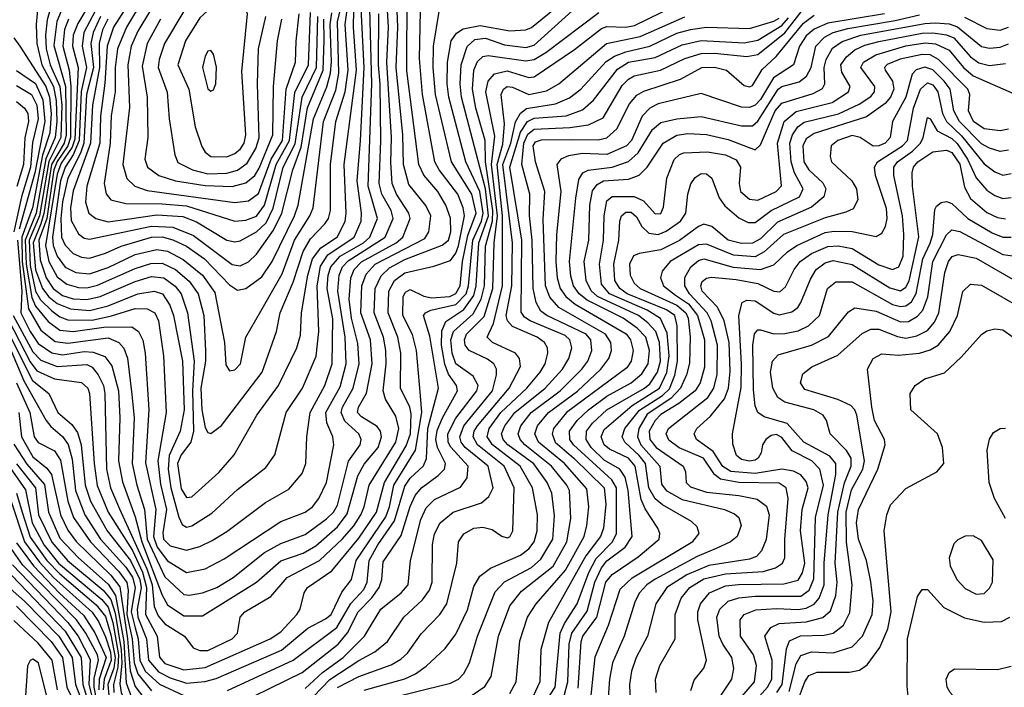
# Model space of a CAD drawing. Extents: x 997028 to 1115134, y 536408 to 618974.
# Tile 305 of 473: x 1024706 to 1028360, y 598695 to 601173. Entities that reach past the tile are written whole.
import ezdxf

# ---------------------------------------------------------------- set-up
doc = ezdxf.new("R2010")
doc.units = 0

msp = doc.modelspace()

# ---------------------------------------------------------------- linework, layer by layer
at = {"layer": '0CON10XD'}
for points in [[(1026747.7, 600772.3), (1026817, 600783), (1026871.8, 600808.2), (1026941.9, 600928.1), (1026965, 600952.5), (1026985.9, 600964.1), (1027084.5, 600985.5), (1027175, 601028.5), (1027235, 601047.1), (1027285, 601048.4), (1027405, 601036.1), (1027445, 601043.5), (1027545.4, 601124.6), (1027615, 601213.5), (1027645, 601234.4), (1027696.9, 601243.1), (1027805, 601241.8), (1027885, 601253), (1028085, 601324.7), (1028190.9, 601319.1), (1028255, 601307.2), (1028305, 601311.8), (1028355, 601336.2), (1028379.1, 601375)], [(1025926.4, 599533.6), (1025969.2, 599595), (1025973.5, 599615), (1025964.8, 599635), (1025912.3, 599682.3), (1025898.8, 599715), (1025904.3, 599735), (1025944.3, 599805), (1025965.6, 599895), (1025961, 599971), (1025937.7, 600065), (1025929.3, 600135), (1025934.7, 600215), (1025946.9, 600245), (1025975, 600274), (1026102.7, 600345), (1026128, 600365), (1026155.6, 600435), (1026150.9, 600455), (1026104.3, 600525), (1026088.6, 600565), (1026082.9, 600642.9), (1026086.5, 600735), (1026068.6, 601015), (1026074.7, 601145), (1026063, 601355)], [(1024698.1, 600355), (1024714.3, 600165), (1024710.2, 600085), (1024745, 600015.5), (1024775, 599970.7), (1024825, 599936.7), (1024865, 599928.8), (1024945, 599940.9), (1024978.9, 599938.9), (1025022.1, 599922.1), (1025048.3, 599888.3), (1025072.7, 599795), (1025077.3, 599695), (1025072.9, 599535), (1025087.4, 599457.4), (1025135, 599327.2), (1025159.9, 599235), (1025235, 599036.5), (1025255, 599000.2), (1025315, 598959.8), (1025385, 598959.6), (1025585, 599084.8), (1025675, 599164.5), (1025757.9, 599192.1), (1025805, 599220.2), (1025885, 599289.8), (1025921.6, 599338.4), (1025960.6, 599479.4), (1025985, 599523.2), (1026036.1, 599585), (1026049, 599625), (1026044.8, 599645), (1026032.8, 599662.8), (1025975, 599698.4), (1025960.4, 599715), (1025963.6, 599735), (1025993.5, 599786.5), (1026014.1, 599895), (1026007.6, 599985), (1025972.2, 600085), (1025975.9, 600185), (1025992.2, 600227.8), (1026025, 600265.1), (1026209.2, 600360.8), (1026224.2, 600385.8), (1026231.5, 600445), (1026212.8, 600482.8), (1026150.6, 600560.6), (1026130.3, 600635), (1026127.8, 600745), (1026103.3, 600995), (1026109.7, 601145), (1026102.5, 601327.5)], [(1025155.6, 601305), (1025054.9, 601145), (1025030.5, 601075), (1025022.8, 600937.2), (1025006.6, 600815), (1025003.2, 600715), (1024954.8, 600554.8), (1024950.6, 600495), (1024962.7, 600455), (1024988.9, 600435), (1025035, 600422.7), (1025105, 600432.7), (1025215, 600449), (1025311.9, 600441.9), (1025362.8, 600422.8), (1025475, 600354), (1025505, 600347.7), (1025525, 600352.3), (1025585, 600385.1), (1025621.1, 600418.9), (1025646.4, 600473.6), (1025684.3, 600625), (1025728, 600712), (1025754.2, 600885.8), (1025807.4, 600995), (1025812, 601185)], [(1024681.7, 600075), (1024755, 599940.4), (1024785, 599909.2), (1024845.3, 599885.3), (1024955, 599893), (1024975, 599883.3), (1024997.8, 599855), (1025016.9, 599815), (1025022.6, 599785), (1025028.3, 599505), (1025043.2, 599435), (1025076.8, 599356.8), (1025178.3, 599135), (1025197.4, 599075), (1025205.7, 598995), (1025219.5, 598959.5), (1025245, 598930.5), (1025317.5, 598885), (1025350.6, 598840.6), (1025375, 598830.7), (1025405, 598830.8), (1025495.3, 598875), (1025514, 598895), (1025524.7, 598955), (1025541.3, 598975), (1025638, 599032), (1025698.3, 599101.7), (1025819.3, 599165), (1025904.1, 599245.9), (1025946.2, 599293.8), (1025971.8, 599335), (1025984.9, 599365), (1026003.3, 599445), (1026057.6, 599532.4), (1026102.1, 599605), (1026113, 599655), (1026101.7, 599701.7), (1026064.3, 599764.3), (1026054.9, 599794.9), (1026066, 599895), (1026064.9, 599945), (1026056.2, 599995), (1026021.4, 600085), (1026025.4, 600175), (1026048.2, 600221.8), (1026078.3, 600251.7), (1026135, 600282.8), (1026273.8, 600336.2), (1026298.1, 600355), (1026306.3, 600385), (1026305, 600435.8), (1026287.7, 600485), (1026257.8, 600535), (1026206.2, 600596.2), (1026187.7, 600635), (1026143.4, 600983.4), (1026144.4, 601285)], [(1024778.2, 601278.2), (1024767.3, 601155), (1024769.6, 601085), (1024788.3, 601005), (1024831.1, 600925), (1024841.9, 600871.9), (1024844.1, 600795), (1024838.4, 600735), (1024803, 600657), (1024767, 600455), (1024726.8, 600355), (1024730.2, 600265), (1024751.1, 600141.1), (1024765, 600109.6), (1024812, 600052), (1024855, 600020.1), (1024905, 600015.9), (1025019, 600031), (1025122.3, 600032.3), (1025147.3, 600015), (1025163.7, 599983.7), (1025172.2, 599935), (1025185.1, 599725), (1025172.6, 599527.4), (1025210.9, 599355), (1025202.4, 599255), (1025215.9, 599215), (1025255, 599164.5), (1025325, 599120.4), (1025395, 599134.8), (1025465, 599171), (1025675, 599310.7), (1025765.4, 599345), (1025793.3, 599365), (1025816.8, 599395)], [(1024859.8, 601205), (1024843.5, 601166.5), (1024833.4, 601076.6), (1024876.7, 600925), (1024878.8, 600745), (1024871.8, 600715), (1024824.7, 600635), (1024796.1, 600453.9), (1024784.8, 600414.8), (1024755.9, 600345), (1024765, 600244.3), (1024790.3, 600175), (1024814.3, 600144.3), (1024845, 600119.2), (1024895, 600099.3), (1024965, 600093.5), (1025035, 600111), (1025144.8, 600154.8), (1025205, 600165.2), (1025235.7, 600155), (1025263.5, 600113.5), (1025277.5, 600075), (1025310.6, 599905), (1025316.5, 599725), (1025301.9, 599645), (1025261.5, 599555), (1025256.8, 599505), (1025266.8, 599435), (1025296.6, 599326.6), (1025309.3, 599299.3), (1025325, 599288.9), (1025345, 599294.2), (1025418.8, 599341.2), (1025515, 599428.4), (1025619.7, 599510.3), (1025653, 599557), (1025695.2, 599715), (1025756.1, 599805), (1025806, 599924), (1025816.9, 600015), (1025810.2, 600185), (1025822.2, 600257.8), (1025850.2, 600299.8), (1025947.6, 600365), (1025973, 600425), (1025974.9, 600455), (1025958.4, 600575), (1025970.8, 600725), (1025984.5, 600995), (1025971.2, 601265)], [(1024887.7, 601175), (1024873, 601137), (1024866.3, 601075), (1024890.2, 600985), (1024896.4, 600926.4), (1024894.5, 600735), (1024885.2, 600705), (1024845, 600646.6), (1024833.4, 600615), (1024806.6, 600435), (1024777.1, 600355), (1024781.7, 600281.7), (1024805, 600215.2), (1024830.6, 600175), (1024865, 600149.5), (1024905, 600137.3), (1024955, 600133.9), (1025005.1, 600144.9), (1025135, 600200.6), (1025195, 600219.6), (1025240.7, 600215), (1025283.3, 600183.3), (1025304.9, 600154.9), (1025329.4, 600085), (1025354.3, 599905), (1025347.5, 599795), (1025350.8, 599645), (1025341.3, 599605), (1025305, 599557.9), (1025291.7, 599525), (1025305, 599432), (1025325, 599399.7), (1025345, 599401.9), (1025445, 599492), (1025502, 599558), (1025586.8, 599705), (1025666.1, 599815), (1025735.2, 599955), (1025748.7, 600001.3), (1025752.1, 600085), (1025775.7, 600225), (1025792.7, 600285), (1025824.3, 600325.7), (1025885, 600366.9), (1025913.6, 600425), (1025918.3, 600455), (1025909.9, 600635), (1025956.7, 600985), (1025944.8, 601145), (1025947.6, 601272.4)], [(1024951.8, 601208.2), (1024921.4, 601158.6), (1024904.9, 601115.1), (1024902.3, 601075), (1024923.1, 600995), (1024910.3, 600729.7), (1024900.7, 600699.3), (1024860.2, 600639.8), (1024845, 600599), (1024801.8, 600335), (1024815, 600274.8), (1024845, 600218.5), (1024881.1, 600191.1), (1024925, 600178.4), (1024955, 600177.7), (1024995, 600187.1), (1025135, 600249.4), (1025192.4, 600267.6), (1025235, 600268.6), (1025283.9, 600245), (1025335, 600202.5), (1025368.9, 600155), (1025390.1, 600075), (1025396, 599944), (1025395.4, 599905), (1025378, 599805), (1025382.2, 599725), (1025395, 599659.1), (1025405, 599640.9), (1025415, 599636.2), (1025455, 599666.8), (1025606.5, 599865), (1025659.7, 600015), (1025673.3, 600085), (1025721.5, 600198.5), (1025757.8, 600312.2), (1025785, 600359.1), (1025839, 600415), (1025851.9, 600435), (1025859.4, 600465), (1025859, 600635), (1025878.9, 600795), (1025914.4, 600905), (1025924.6, 600985), (1025914.5, 601155), (1025928.3, 601265)], [(1024986, 601204), (1024944.7, 601125), (1024938.1, 601075), (1024954.1, 600995), (1024934, 600906), (1024927.2, 600725), (1024905, 600671.2), (1024874.4, 600625), (1024857.6, 600575), (1024827.9, 600365), (1024831, 600335), (1024845, 600295.3), (1024875, 600254.2), (1024915, 600234.3), (1024965, 600230.1), (1025035, 600252.5), (1025135, 600300.9), (1025215, 600319.9), (1025255, 600313.1), (1025313.3, 600283.3), (1025385.2, 600225), (1025430.4, 600160.4), (1025465.8, 599975), (1025471.1, 599891.1), (1025485, 599869.4), (1025505, 599872.7), (1025525.9, 599895), (1025545.2, 599995), (1025601.5, 600091.5), (1025680.5, 600229.5), (1025726.3, 600355), (1025783.5, 600445), (1025795.2, 600475), (1025834, 600795), (1025879.3, 600910.7), (1025890.4, 600975), (1025885.5, 601165), (1025909.5, 601265)], [(1026140.4, 599590.4), (1026156.1, 599636.1), (1026159.5, 599709.5), (1026153.6, 599735), (1026119.2, 599805), (1026120.7, 599935), (1026109.5, 599995), (1026073.3, 600085), (1026075.7, 600165), (1026097.7, 600205), (1026135, 600233.7), (1026242.6, 600257.4), (1026305, 600278.9), (1026325, 600306.5), (1026335, 600333.8), (1026356.8, 600445), (1026352.5, 600475), (1026331.8, 600525), (1026262.6, 600615), (1026247.3, 600645), (1026200.7, 600895), (1026189.3, 601029.3), (1026194.3, 601265)], [(1025165, 601249.2), (1025103, 601145), (1025068.9, 601065), (1025060, 600995), (1025060.8, 600905), (1025045.8, 600815.8), (1025041.9, 600715), (1025020.2, 600565), (1025026.9, 600526.9), (1025045, 600504.2), (1025100.2, 600490.2), (1025235, 600489.3), (1025325, 600481.8), (1025505, 600424.4), (1025545, 600428.2), (1025585, 600443.2), (1025615, 600484.8), (1025658.4, 600635), (1025707.4, 600725), (1025727.5, 600902.5), (1025778.5, 601005), (1025785, 601200)], [(1025475, 600663.7), (1025505, 600675.9), (1025526.2, 600693.8), (1025539.6, 600715), (1025544.9, 600745), (1025530.8, 600980.8), (1025551, 601195), (1025535, 601236.2), (1025515, 601250.7), (1025495, 601253.6), (1025465, 601245.3), (1025415, 601216.6), (1025375, 601180), (1025321.2, 601095), (1025293.3, 601005), (1025334.2, 600915), (1025357, 600775), (1025382, 600702), (1025395, 600681.2), (1025415, 600665.4), (1025475, 600663.7)], [(1026275.6, 599694.4), (1026331.5, 599795), (1026326.7, 599815), (1026297.2, 599857.2), (1026283.8, 599893.8), (1026271.5, 599965), (1026272.5, 600017.5), (1026287.9, 600052.1), (1026355, 600097.4), (1026391.5, 600148.5), (1026400.4, 600185), (1026409.7, 600345), (1026445.6, 600445), (1026434.6, 600545), (1026346, 600885), (1026340.6, 600935), (1026344.3, 601005), (1026366.5, 601073.5), (1026395, 601098.9), (1026435, 601104.1), (1026505, 601079.6), (1026585, 601069.9), (1026615, 601078.8), (1026795, 601240.2)], [(1026293.6, 601015), (1026307.9, 601095), (1026326.7, 601123.3), (1026351.4, 601138.6), (1026415, 601151.2), (1026525, 601131.9), (1026585, 601135.2), (1026605, 601144), (1026710.8, 601229.2)], [(1026315, 599345.2), (1026420.4, 599379.6), (1026447.1, 599402.9), (1026463.1, 599435), (1026444.8, 599515), (1026359.3, 599585), (1026344.4, 599605), (1026339.3, 599625), (1026354.9, 599665), (1026460.8, 599795), (1026475.5, 599855), (1026475.7, 599875), (1026465.7, 599895), (1026442.4, 599912.4), (1026374.7, 599944.7), (1026359.6, 599965), (1026356.8, 599985), (1026364.8, 600005), (1026429.3, 600070.7), (1026462.2, 600175), (1026467, 600345), (1026479.9, 600445), (1026457.4, 600635), (1026469.6, 600740.4), (1026436.4, 600905), (1026445, 600944.6), (1026468.5, 600971.5), (1026515, 600983), (1026595, 600958.6), (1026615, 600960.4), (1026765, 601062.3), (1026865, 601140.6), (1026885, 601147.9), (1026955, 601145.1), (1026988.2, 601151.8), (1027185, 601249.5)], [(1024819, 601211), (1024807.7, 601172.3), (1024801.7, 601115), (1024804.8, 601065), (1024818.9, 601005), (1024855.2, 600925.2), (1024862.3, 600855), (1024859.3, 600735), (1024814.1, 600645.9), (1024779.9, 600445), (1024741.3, 600355), (1024745, 600260), (1024764.9, 600164.9), (1024783.5, 600133.5), (1024825, 600091.6), (1024855, 600070), (1024885, 600059.3), (1024975, 600058.1), (1025046.8, 600073.2), (1025135, 600101.4), (1025179.1, 600099.1), (1025207.5, 600085), (1025221.9, 600055), (1025239.7, 599925), (1025250.4, 599715), (1025218.3, 599535), (1025228.7, 599448.7), (1025250.6, 599355), (1025237.8, 599267.8), (1025240.3, 599245), (1025265, 599220.2), (1025325, 599203.7), (1025375, 599217.3), (1025421, 599239), (1025475, 599272.6), (1025618.8, 599381.2), (1025705, 599430), (1025755, 599488.1), (1025767.9, 599525), (1025771.9, 599625), (1025783.8, 599715), (1025838.2, 599815), (1025866.3, 599895), (1025867.9, 600062.1)], [(1025006.6, 601185), (1024978.6, 601125), (1024970.1, 601085), (1024979.6, 600995), (1024954.3, 600895.7), (1024944.8, 600715), (1024932.5, 600677.5), (1024885, 600584.8), (1024865, 600496.4), (1024859.1, 600435), (1024861.8, 600365), (1024875, 600336.1), (1024904.7, 600305), (1024935, 600290.8), (1024965, 600287.7), (1025025, 600306.1), (1025082.7, 600332.7), (1025195, 600365.7), (1025235, 600366.6), (1025275, 600356.1), (1025325, 600332.2), (1025392.5, 600285), (1025485, 600188.2), (1025515, 600169.3), (1025545, 600175.3), (1025605, 600218), (1025642.6, 600275), (1025725.9, 600445), (1025739.2, 600485), (1025796.4, 600805), (1025846.3, 600923.7), (1025859.2, 600975), (1025863.1, 601016.9), (1025858.7, 601155), (1025865, 601198.1)], [(1025187.8, 601202.2), (1025145, 601130), (1025120.5, 601075), (1025108, 601005), (1025113.6, 600846.4), (1025089.3, 600635), (1025104, 600584), (1025133.1, 600555), (1025179.2, 600539.2), (1025505, 600494.5), (1025555, 600500.7), (1025591.9, 600528.1), (1025639, 600655), (1025680.9, 600725), (1025695.6, 600914.4), (1025730.2, 601015), (1025732.8, 601092.8), (1025743.7, 601195)], [(1025314.8, 601205), (1025243.8, 601085), (1025223.9, 601025), (1025220.6, 600995), (1025253.7, 600903.7), (1025260.5, 600805), (1025281.7, 600671.7), (1025293.3, 600643.3), (1025346.9, 600615), (1025405, 600600.3)], [(1025816.8, 599395), (1025845, 599454.3), (1025872.3, 599595), (1025868.2, 599625), (1025845.9, 599675.9), (1025842.6, 599715), (1025895, 599810.3), (1025918, 599895), (1025914.3, 599995), (1025887.1, 600165), (1025891.8, 600225), (1025904.7, 600255), (1025925, 600277.9), (1026062.4, 600365), (1026092, 600435), (1026084.6, 600465), (1026050.1, 600525), (1026039.9, 600565), (1026047, 600723), (1026043.5, 600933.5), (1026037.5, 601005), (1026038.9, 601195)], [(1025867.9, 600062.1), (1025847.8, 600175), (1025851.5, 600225), (1025860.4, 600255), (1025895.2, 600294.8), (1025981.7, 600345), (1026005.4, 600365), (1026034.3, 600435), (1025999.5, 600555), (1026013.1, 600935), (1026005.2, 601215)], [(1026193.1, 599776.9), (1026179, 599945), (1026163.8, 600003.8), (1026128.4, 600075), (1026129.1, 600145), (1026138, 600162), (1026155, 600171.2), (1026206.3, 600146.3), (1026235, 600140.1), (1026302.2, 600145), (1026325, 600156), (1026340.5, 600185), (1026348.9, 600275), (1026368.8, 600371.2), (1026400.2, 600455), (1026383.5, 600525), (1026308.1, 600645), (1026248.9, 600895), (1026240.4, 600995), (1026241.4, 601075), (1026263, 601203)], [(1026435, 600332), (1026460.6, 600425), (1026462.6, 600465), (1026434.3, 600645), (1026433.3, 600725), (1026399.2, 600845), (1026386.3, 600915), (1026391.9, 600985), (1026405, 601018.1), (1026425, 601036.1), (1026445, 601040.5), (1026585, 601019.7), (1026615, 601024.6), (1026658.8, 601051.2), (1026855, 601199.2)], [(1026525, 598671.2), (1026548, 598715), (1026562.7, 598867.3), (1026590.4, 598955), (1026622.5, 599005), (1026731.1, 599128.9), (1026801, 599255), (1026811.2, 599295), (1026817.7, 599365), (1026811.4, 599431.4), (1026727.4, 599525), (1026631.8, 599605), (1026618.3, 599635), (1026628, 599665), (1026668.2, 599715), (1026775.9, 599794.1), (1026863, 599875), (1026892.6, 599915), (1026902.7, 599945), (1026900.2, 599975), (1026879.6, 600005), (1026707.2, 600105), (1026672.9, 600142.9), (1026657.3, 600185), (1026648.6, 600431.4), (1026655.1, 600535), (1026620.5, 600645), (1026612.2, 600705), (1026620.8, 600719.2), (1026643.1, 600726.9), (1026755, 600728.2), (1026852.7, 600727.3), (1026885.6, 600734.4), (1026921.7, 600768.3), (1026969.6, 600860.4), (1026996.7, 600893.3), (1027022.3, 600907.7), (1027157.9, 600952.1), (1027238.1, 600995), (1027285, 600996.6), (1027329.2, 600985), (1027395, 600929.1), (1027415, 600924.1), (1027425, 600928.2), (1027461.7, 600988.3), (1027513.3, 601036.7), (1027615, 601160), (1027655, 601189.1)], [(1027915, 601194.3), (1027705, 601160.5), (1027655, 601137.6), (1027625, 601112.4), (1027599.6, 601075), (1027577.5, 601005), (1027503, 600957), (1027455, 600876.8), (1027435, 600855.2), (1027415, 600847), (1027385, 600847.9), (1027235, 600898.4), (1027075, 600860), (1027045, 600844.8), (1027016.3, 600815), (1026976.4, 600725), (1026958.1, 600705), (1026885, 600672.6), (1026795, 600675.9), (1026742.6, 600667.4), (1026714.7, 600655), (1026700, 600635), (1026713.9, 600535), (1026698.3, 600375), (1026695.6, 600275), (1026700.9, 600215), (1026711.5, 600175), (1026732.3, 600145), (1026767.1, 600117.1), (1026956.6, 600006.6), (1026973.1, 599985), (1026982.8, 599945), (1026975.9, 599905), (1026959.3, 599880.7), (1026735.5, 599715), (1026686.8, 599655), (1026681.7, 599635), (1026693.6, 599605), (1026762.2, 599545), (1026874.6, 599435), (1026881.9, 599375), (1026872.8, 599285), (1026861.5, 599255), (1026807.6, 599182.4), (1026668, 598935), (1026639.6, 598835), (1026635.9, 598715), (1026595, 598627.2)], [(1026605, 598559.7), (1026693.1, 598695), (1026711.9, 598895), (1026728.2, 598931.8), (1026775.1, 599005), (1026818.6, 599121.4), (1026845, 599173), (1026906.3, 599235), (1026920.9, 599265), (1026920.6, 599435), (1026903.8, 599465), (1026761.3, 599595), (1026748.2, 599615), (1026747.1, 599645), (1026775.2, 599685), (1026817.5, 599725), (1026885, 599775.4), (1026975, 599824.9), (1027015, 599858), (1027038.8, 599895), (1027043.6, 599945), (1027029.3, 599995), (1026997.9, 600027.9), (1026945.2, 600065), (1026811.5, 600131.5), (1026782.5, 600155), (1026761.8, 600185), (1026750.9, 600220.9), (1026746.2, 600275), (1026769.8, 600509.8), (1026780.7, 600579.3), (1026795.5, 600604.5), (1026815.5, 600614.5), (1026904.9, 600625.1), (1026965, 600647.1), (1027001.5, 600678.5), (1027055, 600765.3), (1027085, 600791), (1027145, 600804.8), (1027235, 600813.4), (1027385, 600778.4), (1027425, 600779.1), (1027445, 600796), (1027520.8, 600915), (1027535, 600924.3), (1027598.3, 600941.7), (1027626.4, 600963.6), (1027642.8, 600995), (1027661.1, 601075), (1027692.4, 601107.6), (1027725.2, 601124.8), (1027779.7, 601140.3), (1027955, 601169.4), (1028045, 601191.1)], [(1025033.9, 601175), (1025014, 601135), (1025000.8, 601085), (1025003, 600995), (1024976.6, 600855), (1024969.6, 600715), (1024905, 600537.9), (1024894.7, 600474.7), (1024896.9, 600426.9), (1024925, 600377.6), (1024945, 600362.5), (1024965, 600358), (1025195, 600406.5), (1025275, 600403), (1025351.3, 600371.3), (1025495, 600264), (1025525, 600259.6), (1025555.4, 600274.6), (1025585, 600302.2), (1025648.4, 600391.6), (1025679.3, 600455), (1025720.1, 600615), (1025750.3, 600699.7), (1025774, 600846), (1025832.3, 600985), (1025835.8, 601095.8), (1025835.4, 601175)], [(1025228.3, 601175), (1025179.1, 601085), (1025160.2, 600999.8), (1025179.5, 600885), (1025182.3, 600735), (1025171.2, 600655), (1025180.6, 600625), (1025222.1, 600595), (1025284.4, 600575), (1025395, 600558), (1025495, 600553.8)], [(1025405, 600600.3), (1025475, 600603.4), (1025515, 600614.8), (1025549.8, 600640.2), (1025583.1, 600695), (1025594.3, 600734.3), (1025588.7, 600935), (1025592.1, 601065), (1025619.7, 601185)], [(1025495, 600553.8), (1025545, 600567.4), (1025578.7, 600595), (1025595, 600621.3), (1025645.1, 600745), (1025648.7, 600925), (1025662.5, 601095), (1025678.6, 601175)], [(1025885, 598694), (1025965, 598734.9), (1026085, 598777.8), (1026121, 598799), (1026145, 598821.3), (1026196.6, 598893.4), (1026265.9, 598965), (1026291.4, 599005), (1026328.9, 599155), (1026334.2, 599235), (1026355, 599264), (1026391.9, 599285), (1026425, 599289.1), (1026459.9, 599279.9), (1026495.3, 599255.3), (1026515, 599250), (1026525, 599253.8), (1026535.9, 599275), (1026541.4, 599435), (1026504.3, 599515), (1026404.9, 599595), (1026389.2, 599625), (1026392.4, 599645), (1026405.4, 599665), (1026523, 599805), (1026564.8, 599885), (1026560.6, 599915), (1026545.5, 599935.5), (1026460.9, 599975), (1026440.6, 599995), (1026464.3, 600045.7), (1026497.5, 600185), (1026497.8, 600445), (1026478, 600635), (1026499.5, 600710.5), (1026505.9, 600785.9), (1026493.2, 600895), (1026501, 600915), (1026515, 600924.8), (1026535, 600922.1), (1026595, 600895.7), (1026660.7, 600909.3), (1026706.5, 600935), (1026883.4, 601085), (1027009.3, 601110.7), (1027175, 601183.8)], [(1026035, 598643.2), (1026305, 598710.4), (1026335, 598725.3), (1026354.1, 598745.9), (1026375.7, 598785), (1026405.6, 598885), (1026470.5, 599049.5), (1026505, 599086.3), (1026605, 599139), (1026640.3, 599169.7), (1026684.2, 599245), (1026691, 599331), (1026681, 599415), (1026664.2, 599455), (1026614.3, 599524.3), (1026517.9, 599595), (1026500.1, 599615), (1026494.6, 599635), (1026506, 599665), (1026543.4, 599715), (1026655.8, 599805), (1026720.4, 599875), (1026744, 599915), (1026755.6, 599955), (1026747.3, 599985), (1026730.6, 600000.6), (1026600, 600055), (1026579.1, 600069.1), (1026567.4, 600087.4), (1026570.2, 600355), (1026525.6, 600625), (1026565, 600755), (1026590.5, 600795), (1026615, 600806.8), (1026733.8, 600816.2), (1026795, 600838.9), (1026836.1, 600873.9), (1026925, 600989), (1026964.9, 601015.1), (1027065, 601032.9), (1027165, 601079.3), (1027235, 601095.4), (1027395, 601086.7), (1027445, 601096.6), (1027535, 601151.1), (1027559.6, 601180.4)], [(1026491.4, 599715), (1026588.7, 599805), (1026637.9, 599865), (1026656.4, 599895), (1026666.6, 599935), (1026664.7, 599955), (1026653.4, 599975), (1026626, 599995), (1026535, 600033.6), (1026516.8, 600055), (1026511, 600075), (1026532.9, 600185), (1026534.4, 600345), (1026499.7, 600635), (1026529, 600715), (1026546.7, 600793.3), (1026564.3, 600825.7), (1026587.3, 600842.7), (1026695, 600860.4), (1026746.7, 600883.3), (1026788, 600915), (1026882.8, 601017.2), (1026912.9, 601037.1), (1026955.8, 601054.2), (1027045, 601075.1), (1027145, 601122.4), (1027195, 601136.6), (1027255, 601145.6), (1027415, 601139.9), (1027505, 601167), (1027525, 601179.1)], [(1026726.4, 598663.6), (1026740.5, 598715), (1026745.5, 598855), (1026754.9, 598895), (1026812.2, 598977.8), (1026841, 599085), (1026865, 599138.4), (1026885, 599163.9), (1026952.7, 599215), (1026978.8, 599255), (1026964.3, 599425), (1026953.5, 599475), (1026933.8, 599503.8), (1026875, 599538), (1026826.7, 599585), (1026808.3, 599615), (1026809.6, 599645), (1026831.6, 599675), (1026885, 599724.9), (1027025, 599804.9), (1027045, 599821.7), (1027073.6, 599865), (1027084.2, 599905), (1027080.7, 599975), (1027066.7, 600015), (1027037.7, 600047.7), (1027002.1, 600075), (1026849.9, 600145), (1026826.8, 600166.8), (1026808.1, 600205), (1026800.9, 600275), (1026818, 600355), (1026822, 600485), (1026832.3, 600537.7), (1026848.7, 600561.3), (1026873.2, 600575), (1026965, 600580.6), (1027005, 600595.2), (1027034.6, 600625.4), (1027094.3, 600715), (1027145, 600744.8), (1027185, 600751), (1027255, 600746.5), (1027335, 600727.9), (1027435, 600690), (1027455, 600708), (1027485, 600778.2), (1027510.1, 600835), (1027535, 600863.6), (1027651.2, 600898.8), (1027685, 600917.3), (1027693.9, 600935), (1027691.4, 600995), (1027698.9, 601025), (1027722.5, 601067.5), (1027758.1, 601091.9), (1027828.2, 601115), (1028065, 601159.3), (1028105, 601161.2), (1028155, 601157.2), (1028186.2, 601146.2), (1028275, 601073.2), (1028305, 601067.5), (1028345, 601071.2), (1028376.1, 601083.9)], [(1028212.7, 601182.7), (1028295, 601140), (1028345, 601134.5), (1028375, 601144.6)], [(1026778.6, 598691.4), (1026789.5, 598865), (1026796.4, 598885), (1026847.7, 598955), (1026881, 599085), (1026905, 599113), (1027001.4, 599178.6), (1027079.7, 599245), (1027082.2, 599265), (1027074.7, 599285), (1027027.5, 599357.5), (1027012.2, 599392.2), (1026990.1, 599515), (1026965, 599545.1), (1026895, 599578.9), (1026875.2, 599595), (1026864.2, 599625), (1026875, 599652), (1026979.1, 599740.9), (1027079.9, 599805), (1027107.3, 599862.7), (1027116.4, 599925), (1027109.2, 600009.2), (1027083.6, 600063.6), (1027035, 600094.1), (1026894.9, 600154.9), (1026865, 600191.3), (1026858.1, 600265), (1026873.2, 600355), (1026875.4, 600445), (1026885, 600500.6), (1026905, 600516.6), (1026986.4, 600516.4), (1027021, 600501), (1027065, 600451.8), (1027085, 600452.9), (1027095, 600476.7), (1027108.3, 600585), (1027135, 600653.5), (1027155, 600672.5), (1027171.1, 600678.9), (1027258.1, 600681.9), (1027325, 600671.7), (1027365, 600652.2), (1027381.5, 600625), (1027375.8, 600565), (1027381.6, 600535), (1027415, 600506.2), (1027445, 600502.8), (1027513.8, 600535), (1027533.3, 600556.7), (1027517.9, 600715), (1027543.5, 600795), (1027587.3, 600832.7), (1027721.8, 600865), (1027782.1, 600905), (1027788.6, 600925), (1027757.7, 600977.7), (1027753.4, 601005), (1027774.9, 601035.1), (1027805, 601060.5), (1027842.1, 601077.9), (1027895, 601092), (1028055, 601122.4), (1028095, 601124.7), (1028145, 601117.2), (1028172.9, 601105), (1028235, 601034.5), (1028265, 601012.3), (1028305, 601003.3), (1028365, 601010.4)], [(1024685, 601105.6), (1024706.6, 601075), (1024803.3, 600925), (1024816.5, 600885), (1024823, 600825), (1024817.5, 600752.5), (1024790.4, 600669.6), (1024753.4, 600475), (1024713.7, 600365), (1024715.4, 600275), (1024739.1, 600099.1), (1024785, 600020.2), (1024838.1, 599978.1), (1024885, 599972.6), (1025035, 599991.6), (1025074.7, 599975), (1025093, 599953), (1025106.3, 599916.3), (1025122, 599782), (1025130.7, 599695), (1025123.4, 599525), (1025140.6, 599445), (1025169.1, 599355), (1025179.5, 599245), (1025245, 599105.2), (1025315, 599039.6), (1025335, 599036.4), (1025385, 599045.2), (1025437.5, 599065), (1025497.9, 599102.1), (1025614.7, 599195.3), (1025675, 599228.2), (1025765, 599261.3), (1025845, 599319.5), (1025870.7, 599345), (1025885, 599370.8), (1025926.4, 599533.6)], [(1026820.2, 598605), (1026842.2, 598807.8), (1026891.5, 598925), (1026935, 599059.4), (1026978.6, 599101.4), (1027204.2, 599235.8), (1027227.7, 599265), (1027220.4, 599290.4), (1027199.7, 599309.7), (1027092.1, 599372.1), (1027064.7, 599394.7), (1027041.1, 599435), (1027028, 599525), (1027005.1, 599555), (1026952.1, 599605), (1026942, 599625), (1026952.2, 599655), (1027006.2, 599723.8), (1027091.7, 599778.3), (1027117, 599803), (1027137.2, 599852.8), (1027146.7, 599905), (1027146, 600036), (1027137.6, 600075), (1027106.4, 600096.4), (1026960.7, 600155), (1026933.6, 600175), (1026915.3, 600205.3), (1026911.6, 600265), (1026930.1, 600355), (1026933, 600425), (1026939, 600445), (1026955, 600458.9), (1026975, 600458), (1026995, 600441.4), (1027015.2, 600405), (1027041, 600381), (1027075, 600375.5), (1027105, 600387.4), (1027157.8, 600425), (1027178.1, 600455), (1027185.7, 600525), (1027196.7, 600563.3), (1027212.3, 600587.7), (1027235, 600602.4), (1027255, 600600.9), (1027274.8, 600584.8), (1027301.4, 600511.4), (1027322.4, 600482.4), (1027375, 600437.4), (1027410, 600420), (1027435, 600420.6), (1027495.1, 600464.9), (1027599.5, 600515), (1027613.5, 600545), (1027581.8, 600605), (1027569.5, 600645), (1027564.2, 600715), (1027573.9, 600746.1), (1027594.4, 600775.6), (1027617.9, 600792.1), (1027745, 600823.9), (1027821.1, 600858.9), (1027865, 600888.4), (1027878, 600905), (1027879.4, 600925), (1027827.3, 600995), (1027837, 601015), (1027882.9, 601042.9), (1027995, 601075.5), (1028066.8, 601086.8), (1028105, 601082.8), (1028155, 601059.6), (1028208.4, 600995), (1028245, 600964.3), (1028405, 600893.8)], [(1025415, 600908), (1025425, 600912), (1025434.4, 600935), (1025436.2, 600996.2), (1025425.5, 601045.5), (1025415, 601058.8), (1025405, 601056), (1025395, 601038), (1025384.7, 600995), (1025405, 600916), (1025415, 600908)], [(1028375, 600767), (1028345, 600760.4), (1028285, 600768), (1028245.9, 600795), (1028227, 600835), (1028232.1, 600895), (1028225.2, 600915), (1028115.6, 601025), (1028085, 601042), (1028055, 601043.6), (1027973.9, 601026.1), (1027925, 601006.7), (1027915.8, 600995), (1027918.2, 600985), (1027944.6, 600944.6), (1027950.3, 600915), (1027937.5, 600885), (1027917.8, 600862.2), (1027848, 600812), (1027655, 600749.9), (1027625, 600731.1), (1027612.7, 600705), (1027615.8, 600645), (1027634.8, 600615), (1027687, 600567), (1027697.5, 600545), (1027690.2, 600515), (1027645, 600476.9), (1027518.1, 600421.9), (1027455, 600360), (1027425, 600343.5), (1027385, 600342.5), (1027335.4, 600355), (1027275, 600405.7), (1027245, 600414.4), (1027225, 600405.6), (1027155, 600352.7), (1027085, 600318.1), (1027005, 600305.2), (1026983.9, 600296.1), (1026968.7, 600265), (1026971.6, 600225), (1026986.6, 600195), (1027008.8, 600175), (1027145, 600112.9), (1027178.8, 600085), (1027187, 600065), (1027194, 599996), (1027192.2, 599897.8), (1027181.1, 599855), (1027158.5, 599805), (1027122.7, 599767.3), (1027035, 599709), (1027003.2, 599655), (1026998.3, 599625), (1027011.4, 599595), (1027082, 599515), (1027088.5, 599448.5), (1027104.9, 599424.9), (1027165, 599391.6), (1027321.9, 599355), (1027358.8, 599338.8), (1027374.5, 599325), (1027383.8, 599295), (1027369.1, 599255), (1027343.8, 599235), (1027290.4, 599210.4), (1027220.3, 599179.7), (1027063.9, 599096.1), (1027033.4, 599075), (1027006.1, 599045), (1026990.6, 599015), (1026949.2, 598885), (1026906, 598785), (1026895.2, 598724.8), (1026886, 598605)], [(1025477, 598683), (1025721.2, 598795), (1025882.8, 598917.2), (1025934.8, 599005.2), (1025982.7, 599057.3), (1025995.6, 599085), (1026002.8, 599165), (1026035, 599223.7), (1026097.3, 599312.7), (1026135, 599441), (1026155, 599470.5), (1026205, 599516.5), (1026216, 599544), (1026221.1, 599655), (1026260.3, 599805), (1026227.8, 599997.8), (1026205.2, 600075), (1026211.8, 600085), (1026231.8, 600095), (1026325, 600115.6), (1026363.1, 600155), (1026371.9, 600185), (1026387.9, 600355), (1026419.7, 600425), (1026426.3, 600455), (1026413.5, 600535), (1026362.3, 600645), (1026299.3, 600885), (1026292.6, 600935), (1026293.6, 601015)], [(1024695, 600983.7), (1024765, 600936.6), (1024792.4, 600875), (1024799.3, 600795), (1024762.2, 600605), (1024704.4, 600395.6)], [(1028375, 600688.5), (1028345, 600683.6), (1028305, 600695.5), (1028275, 600712.1), (1028194.2, 600795), (1028172.7, 600835), (1028158.5, 600915), (1028137.1, 600945), (1028095, 600986.2), (1028065, 600996.4), (1028033, 600987), (1028018.6, 600971.3), (1028009.8, 600940.2), (1027994.6, 600885), (1027944.8, 600795), (1027936, 600735), (1027918.4, 600715), (1027895, 600704.3), (1027872.9, 600702.9), (1027825, 600735.2), (1027795, 600742.5), (1027742.7, 600725), (1027716.9, 600705), (1027713.9, 600665), (1027718.8, 600645), (1027794.1, 600575), (1027811.6, 600545), (1027816.4, 600503.6), (1027798.6, 600471.4), (1027771.8, 600458.2), (1027695, 600437.3), (1027540.9, 600375), (1027469.2, 600310.8), (1027435, 600293.1), (1027355, 600298.6), (1027255, 600339.4), (1027225, 600336.6), (1027120.3, 600275), (1027090.1, 600239.9), (1027084.8, 600215), (1027095.7, 600185), (1027140, 600150), (1027187.6, 600117.6), (1027221.4, 600075), (1027247.4, 599985), (1027246.9, 599883.1), (1027231.3, 599825), (1027213.3, 599795), (1027152.1, 599747.9), (1027085, 599706.9), (1027063.8, 599685), (1027042.6, 599645), (1027044.9, 599615), (1027068.4, 599585), (1027168.7, 599515), (1027176.8, 599495), (1027178.9, 599455), (1027195, 599438.9), (1027255, 599418.4), (1027375, 599406.6), (1027443.3, 599393.3), (1027477.5, 599367.5), (1027486.9, 599335), (1027476.3, 599243.7), (1027458.4, 599201.6), (1027440.3, 599179.7), (1027415, 599170.2), (1027263.8, 599146.2), (1027181.7, 599111.7), (1027108.1, 599065), (1027067.3, 599005), (1027035.7, 598885), (1026994.3, 598805), (1026977, 598755), (1026969.6, 598705), (1026972.7, 598605)], [(1027068.6, 598675), (1027065.3, 598725), (1027081.6, 598775), (1027138.1, 598875), (1027138.5, 598965), (1027160.8, 599025), (1027193, 599065), (1027245, 599097.1), (1027325, 599115.9), (1027465.3, 599124.7), (1027511.5, 599138.5), (1027536.5, 599155), (1027545.7, 599175), (1027545.5, 599245), (1027558.5, 599395), (1027551, 599435), (1027525, 599452.9), (1027375, 599454.5), (1027306.7, 599466.7), (1027284.1, 599484.1), (1027244, 599545), (1027153.3, 599583.3), (1027115, 599611.8), (1027105.2, 599635), (1027113.8, 599655), (1027259.4, 599770.6), (1027282.6, 599805), (1027294.2, 599855.8), (1027295.6, 599965), (1027272.3, 600055), (1027257.6, 600085), (1027191.9, 600155), (1027174.2, 600185), (1027174.3, 600215.7), (1027197, 600255), (1027225, 600279), (1027245, 600285.1), (1027354, 600254), (1027455, 600245.1), (1027505, 600263.3), (1027555, 600311.6), (1027590.6, 600335), (1027695, 600382.5), (1027728.2, 600388.2), (1027795, 600386.5), (1027885, 600367.6), (1027905, 600380.8), (1027919, 600405), (1027925.5, 600435), (1027922.3, 600472.3), (1027881.9, 600595), (1027878.1, 600625), (1027890, 600645), (1027982.8, 600705), (1028000.9, 600725), (1028022.7, 600845), (1028049.5, 600915), (1028075, 600939.1), (1028095, 600931.1), (1028113.2, 600905), (1028130.5, 600825), (1028145.4, 600795), (1028201.6, 600741.6), (1028285, 600637.5), (1028325, 600607.8), (1028355, 600595.7), (1028385, 600602.4)], [(1024695, 600928.2), (1024749.7, 600895), (1024769.6, 600855), (1024775.3, 600804.7), (1024753.3, 600716.7), (1024746.3, 600625), (1024712.4, 600515), (1024684.3, 600385.7)], [(1024695, 600869.8), (1024724.4, 600845), (1024736.5, 600825), (1024739.1, 600795), (1024725.1, 600734.9), (1024720.3, 600635), (1024696.1, 600553.9)], [(1027196.8, 598683.2), (1027209.2, 598720.8), (1027244.8, 598765.2), (1027255.3, 598795), (1027222.3, 598945), (1027223.2, 598975), (1027232.3, 599005), (1027265.9, 599045), (1027325, 599071), (1027373.2, 599076.8), (1027541.4, 599078.6), (1027595, 599092.9), (1027610.8, 599119.2), (1027620, 599155), (1027603.2, 599275), (1027610.5, 599355), (1027631.6, 599435), (1027625, 599458), (1027605, 599482.9), (1027577.4, 599497.4), (1027535, 599504.6), (1027435, 599487.8), (1027345, 599495.9), (1027315, 599514.9), (1027279.5, 599569.5), (1027217.2, 599615), (1027208.8, 599635), (1027219.2, 599655), (1027269.2, 599700.8), (1027321.1, 599765), (1027336.8, 599805), (1027343.2, 599866.8), (1027338.9, 599975), (1027320.8, 600055), (1027296.2, 600106.2), (1027238.3, 600165), (1027233.8, 600185), (1027239, 600201), (1027255, 600213.8), (1027273.2, 600216.8), (1027365, 600208.8), (1027445, 600193.2), (1027505, 600165.2), (1027526.9, 600163.1), (1027548.2, 600181.8), (1027580.4, 600245), (1027603, 600275), (1027645, 600305.4), (1027705, 600331.1), (1027742.9, 600332.9), (1027795, 600323.6), (1027895, 600262.6), (1027945, 600245.7), (1027969.2, 600255), (1027984.8, 600295), (1027987, 600375), (1027982.2, 600445), (1027950, 600595), (1027950.2, 600625), (1027963.1, 600645), (1028018.8, 600685), (1028049.3, 600715), (1028058.9, 600735), (1028075, 600810), (1028085, 600804.4), (1028110.6, 600760.6), (1028165, 600731.8), (1028185, 600713), (1028223.3, 600655), (1028255.3, 600585.3), (1028295, 600540), (1028325, 600519.8), (1028355, 600508.8), (1028385, 600512.5)], [(1026385, 598665.9), (1026432, 598698), (1026455.7, 598735), (1026482.8, 598885), (1026525, 598996.9), (1026568.6, 599051.4), (1026685.7, 599144.3), (1026737, 599235), (1026751.4, 599321.4), (1026746.2, 599425), (1026736.9, 599445), (1026679.4, 599515), (1026580.5, 599595), (1026562.9, 599615), (1026556.1, 599635), (1026566.1, 599665), (1026604.2, 599715), (1026711.5, 599795), (1026792.7, 599875), (1026814.5, 599905), (1026829.2, 599945), (1026825.2, 599985), (1026808.1, 600005), (1026661.8, 600075), (1026640.4, 600090.4), (1026622.5, 600122.5), (1026611.5, 600175), (1026608.4, 600355), (1026597.5, 600445), (1026598.9, 600525), (1026569.5, 600635), (1026577.6, 600715), (1026591.5, 600748.5), (1026615, 600766.1), (1026747.7, 600772.3)], [(1027299.6, 598650.4), (1027348.4, 598725), (1027356.8, 598765), (1027348.4, 598805), (1027314.9, 598854.9), (1027302.2, 598885), (1027293.8, 598955), (1027304, 598985), (1027335, 599014), (1027375, 599026.8), (1027435, 599032.6), (1027605, 599033), (1027636.3, 599055), (1027652.9, 599097.1), (1027659.6, 599325), (1027688.5, 599445), (1027675.9, 599505), (1027646.2, 599535), (1027572.7, 599572.7), (1027535, 599622.2), (1027515, 599633.3), (1027495, 599629.3), (1027475.4, 599615), (1027462.5, 599595), (1027457.3, 599565), (1027446.2, 599545), (1027435, 599537.7), (1027415, 599534.3), (1027385, 599540), (1027365.6, 599555), (1027352.4, 599597.6), (1027350.9, 599635), (1027383, 599807), (1027385.3, 599894.7), (1027375.2, 600074.8), (1027387.1, 600122.9), (1027405, 600131.6), (1027435, 600129.3), (1027505, 600083.7), (1027525, 600077.5), (1027571.7, 600088.3), (1027593.9, 600105), (1027605, 600122.7), (1027640.6, 600209.4), (1027661.7, 600245), (1027695, 600270.7), (1027725, 600278.5), (1027795, 600263.6), (1027935, 600177.7), (1027975, 600167), (1027995, 600179.5), (1028007, 600203), (1028042.8, 600367.2), (1028019.2, 600555), (1028018.3, 600605), (1028023.5, 600625), (1028038.5, 600645), (1028095, 600681.9), (1028145, 600688), (1028165, 600679.4), (1028195, 600637.1), (1028211.7, 600551.7), (1028235, 600509.5), (1028295, 600457.4), (1028335, 600439), (1028365, 600433.4)], [(1027363.3, 598635), (1027432.7, 598715), (1027440.2, 598775), (1027429.3, 598815), (1027380.5, 598885), (1027380, 598945), (1027394.9, 598965.1), (1027437.4, 598982.6), (1027515, 598987.6), (1027595, 598983), (1027625, 598987.9), (1027655, 599003.8), (1027673.3, 599025), (1027691.3, 599075), (1027691.7, 599155), (1027706.4, 599335), (1027735.1, 599484.9), (1027734.8, 599525), (1027712.7, 599552.7), (1027615.7, 599605), (1027553.7, 599673.7), (1027468.6, 599698.7), (1027444.8, 599715), (1027435, 599740), (1027429.4, 599799.4), (1027426.4, 599965), (1027432.8, 600007.2), (1027445, 600021.3), (1027455, 600022.2), (1027505, 600006.9), (1027545, 600007.9), (1027595, 600018), (1027633.9, 600036.1), (1027674, 600075), (1027703.3, 600175), (1027735, 600199.7), (1027795, 600200), (1027945, 600116.2), (1027975, 600107.7), (1027995, 600110.8), (1028015, 600125.9), (1028033.3, 600156.7), (1028058.2, 600285), (1028085, 600343.9), (1028094.4, 600375), (1028102.2, 600467.8), (1028108.8, 600481.2), (1028126, 600494), (1028145, 600498.5), (1028165, 600490.8), (1028225, 600434.5), (1028315, 600382.1), (1028355, 600365.5), (1028385, 600366.2)], [(1027403.3, 598606.7), (1027481.2, 598695), (1027497.3, 598725), (1027498.6, 598795), (1027486.1, 598835), (1027471.6, 598885), (1027493.3, 598916.7), (1027525, 598932.1), (1027625, 598937.8), (1027686.1, 598953.9), (1027715, 598978.7), (1027735.4, 599035), (1027739.9, 599085), (1027732.8, 599155), (1027742, 599345), (1027766.5, 599453.5), (1027792.1, 599515), (1027791.7, 599545), (1027775, 599573.3), (1027713.2, 599635), (1027699.6, 599685), (1027688.2, 599705), (1027653.3, 599725), (1027545, 599752.9), (1027519.9, 599769.9), (1027500.6, 599805), (1027492.6, 599865), (1027500.4, 599905), (1027521.4, 599928.6), (1027645, 599965.2), (1027707, 599997), (1027781.3, 600088.7), (1027805, 600103.6), (1027885, 600090.6), (1027975, 600050.9), (1028005, 600053), (1028037.8, 600072.2), (1028057.2, 600095), (1028076.1, 600143.9), (1028094.9, 600275), (1028145, 600374.7), (1028165, 600392.7), (1028195, 600386.2), (1028355, 600301.2), (1028428.2, 600291.8)], [(1025765, 598690.3), (1025829.9, 598750.1), (1025906.5, 598805), (1025985.7, 598885), (1026011.7, 598928.3), (1026046.7, 598985), (1026122.4, 599045), (1026147.7, 599075), (1026157, 599165), (1026195, 599317.5), (1026215, 599360.8), (1026245, 599392.1), (1026342.1, 599437.9), (1026367.2, 599472.8), (1026370.4, 599515), (1026305.7, 599585.7), (1026296, 599605), (1026294.7, 599635), (1026325, 599694.1), (1026402.8, 599795), (1026407, 599815), (1026389.2, 599849.2), (1026325, 599895.8), (1026310.6, 599935), (1026306.1, 599985), (1026316.4, 600015), (1026389.4, 600080.6), (1026418.9, 600135), (1026430.7, 600185), (1026435, 600332)], [(1027515.4, 598675), (1027535.5, 598705), (1027552.2, 598837.8), (1027562.7, 598867.3), (1027604.2, 598885.8), (1027691.8, 598888.2), (1027725, 598896), (1027762.7, 598925), (1027787.2, 598972.8), (1027795.2, 599075), (1027774, 599234), (1027772.8, 599345), (1027792.4, 599427.6), (1027835.1, 599504.9), (1027841.2, 599535), (1027812.2, 599705), (1027805.1, 599725.1), (1027790.8, 599740.8), (1027742.6, 599762.6), (1027619.7, 599799.7), (1027603.2, 599825), (1027611.8, 599858.2), (1027645.2, 599884.8), (1027742.5, 599927.5), (1027832.3, 600007.7), (1027865, 600024.4), (1027895, 600024.5), (1027963.4, 599996.6), (1027995, 599991.2), (1028035, 599999), (1028075, 600018.9), (1028100.4, 600049.6), (1028117, 600085), (1028139.6, 600235), (1028153, 600275), (1028166.3, 600293.7), (1028188.6, 600301.4), (1028255, 600288), (1028425, 600189.7)], [(1027561.5, 598678.5), (1027587.8, 598782.2), (1027605, 598812.4), (1027645, 598826.1), (1027725, 598822.7), (1027795, 598844.3), (1027833.5, 598885), (1027869.8, 598965), (1027873.2, 599015), (1027864.3, 599085.7), (1027848.9, 599165), (1027818.8, 599245), (1027811.5, 599305), (1027818.6, 599355), (1027890.9, 599505), (1027918.1, 599595), (1027915.6, 599615), (1027878.5, 599685), (1027868.9, 599735), (1027852.3, 599875), (1027873.1, 599915), (1027905, 599932.7), (1027967.6, 599927.6), (1028045, 599934.8), (1028085, 599947), (1028114.9, 599965.1), (1028158.4, 600015), (1028186.2, 600075), (1028206.2, 600163.8), (1028235, 600191.5), (1028275, 600187.6), (1028435, 600096.1)], [(1024665, 600058.9), (1024745, 599903.2), (1024769.7, 599869.7), (1024835, 599839.5), (1024935, 599826), (1024959.6, 599805), (1024965.8, 599785), (1024982.1, 599525), (1024993.5, 599443.5), (1025034.4, 599345), (1025125, 599202.4), (1025162.4, 599122.4), (1025177.4, 599065), (1025173, 598965), (1025216, 598885), (1025225, 598806.5), (1025245, 598783.5), (1025315, 598759), (1025395, 598768.1), (1025635.4, 598875), (1025675, 598900.5), (1025734.8, 598965), (1025747.5, 598985), (1025761.3, 599045), (1025773.9, 599065), (1025865, 599127), (1025965, 599248.3), (1026030.9, 599345), (1026059.6, 599455), (1026140.4, 599590.4)], [(1027591.3, 598638.7), (1027619.4, 598715), (1027635, 598738.2), (1027665, 598750.9), (1027785, 598751), (1027822.2, 598757.8), (1027851.6, 598778.4), (1027898.2, 598841.8), (1027928, 598912), (1027940.5, 598975), (1027925.8, 599145.8), (1027914.2, 599275), (1027924.1, 599335), (1027938.2, 599371.8), (1027995, 599432.7), (1028110, 599495), (1028135.5, 599525), (1028130.4, 599585), (1028112.1, 599635), (1028013.6, 599725), (1028010.9, 599785), (1028028.9, 599815), (1028065, 599839.6), (1028137.5, 599862.5), (1028199.9, 599920.1), (1028275, 600004.4), (1028295, 600018.1), (1028325, 600025.6), (1028355, 600021.8), (1028392.5, 599995)], [(1024647.6, 600007.6), (1024722.2, 599832.2), (1024805, 599684.7), (1024822.2, 599662.2), (1024865.6, 599625.6), (1024885.6, 599595.6), (1024901.2, 599541.2), (1024913.6, 599425), (1024947.9, 599335), (1025006.7, 599245), (1025100.4, 599140.4), (1025125, 599103.4), (1025134.6, 599065), (1025120.5, 598975), (1025134.3, 598915), (1025146.4, 598875), (1025152, 598795), (1025171.6, 598755), (1025225, 598706.9), (1025315, 598664.6)], [(1024662.8, 600015), (1024754, 599834), (1024813.9, 599785), (1024848, 599715), (1024899.9, 599669.9), (1024921.1, 599641.1), (1024934.5, 599594.5), (1024948.8, 599445), (1024969.6, 599385), (1025030.7, 599275), (1025117.8, 599165), (1025151.7, 599095), (1025156.7, 599063.3), (1025142.5, 598985), (1025144.7, 598955), (1025176.9, 598875), (1025183.8, 598795), (1025221.7, 598751.7), (1025265, 598729.9), (1025325, 598710.6), (1025393.4, 598716.6), (1025435, 598727.4), (1025677.8, 598832.2), (1025775, 598914.5), (1025841.4, 598948.6), (1025861.5, 598965), (1025901.8, 599048.2), (1025937.6, 599095), (1025954.3, 599165), (1026065, 599327.9), (1026078.8, 599365), (1026095.1, 599445), (1026174.6, 599575.4), (1026198.2, 599715), (1026193.1, 599776.9)], [(1024694.7, 599824.7), (1024744.5, 599715), (1024759.7, 599625), (1024775, 599603), (1024835, 599572), (1024858.2, 599538.2), (1024885.1, 599385.1), (1024906.5, 599325), (1024969.1, 599235), (1025074.2, 599124.2), (1025104.1, 599084.1), (1025108.9, 599055), (1025104.4, 598965), (1025123.8, 598875), (1025130.7, 598785), (1025144.1, 598744.1), (1025195, 598682)], [(1024702.5, 599715), (1024713.2, 599625), (1024755, 599550.5), (1024807.5, 599507.5), (1024824.4, 599484.4), (1024857.1, 599335), (1024885, 599277.7), (1024916.4, 599236.4), (1025045, 599111.3), (1025077.3, 599067.3), (1025106.7, 598875), (1025116.3, 598756.3), (1025135, 598697.7), (1025170.6, 598650.6)], [(1025515, 598632.5), (1025755, 598749), (1025888.6, 598855), (1025922.7, 598897.3), (1025962.4, 598975), (1026012.7, 599027.3), (1026039.7, 599065), (1026050, 599095), (1026055, 599160.5), (1026121.7, 599258.3), (1026155, 599366.1), (1026173.6, 599406.4), (1026197.6, 599435), (1026259.7, 599480.3), (1026282.7, 599505), (1026286.2, 599525), (1026256.5, 599585), (1026250.6, 599615), (1026255, 599648), (1026275.6, 599694.4)], [(1025985, 598684.3), (1026135, 598726.2), (1026175.1, 598744.9), (1026215, 598772.6), (1026285, 598838.2), (1026325, 598892.1), (1026368, 598982), (1026391.3, 599068.7), (1026413.4, 599106.6), (1026452.9, 599137.1), (1026565, 599185.7), (1026595, 599208.6), (1026614.8, 599235), (1026626.1, 599275), (1026627.3, 599335), (1026609.7, 599435), (1026563.1, 599515), (1026460.3, 599595), (1026440.9, 599625), (1026448.1, 599655), (1026491.4, 599715)], [(1028365, 599321.4), (1028323.3, 599395), (1028303.3, 599455), (1028296.4, 599575), (1028304.5, 599615.5), (1028320, 599640), (1028344.5, 599655.5), (1028365, 599656.7)], [(1024685, 599597.6), (1024732.8, 599522.8), (1024797.8, 599447.8), (1024812.7, 599345), (1024855, 599248.6), (1024924.1, 599175), (1025035, 599077.9), (1025062, 599035), (1025093.2, 598865), (1025101.2, 598711.2), (1025119.8, 598660.2)], [(1024659.2, 599525), (1024727.7, 599427.7), (1024752.8, 599305), (1024797.4, 599222.6), (1024850.4, 599155), (1025010.9, 599020.9), (1025035, 598991.6), (1025052.1, 598935), (1025072.5, 598815), (1025070.4, 598769.6), (1025054.3, 598705), (1025056.1, 598675)], [(1024694.2, 599524.2), (1024764.7, 599435), (1024776.1, 599335), (1024825, 599233.6), (1024883.3, 599165), (1025015.6, 599055.6), (1025045, 599020), (1025060.3, 598970.3), (1025083.3, 598833.3), (1025085.5, 598784.5), (1025078, 598708), (1025083.4, 598675), (1025145, 598544.8), (1025195, 598473.2), (1025229.6, 598439.6)], [(1024694.9, 599414.9), (1024715.8, 599344.2), (1024745, 599251.6), (1024807, 599165), (1024855, 599115.6), (1024990.3, 599000.3), (1025025, 598957.3), (1025045, 598889.8), (1025060.4, 598805), (1025055, 598766.2), (1025033.7, 598705), (1025036.5, 598665)], [(1024674.9, 599384.9), (1024723.6, 599235), (1024779.2, 599159.2), (1024832.3, 599102.3), (1024975, 598973.5), (1024999.2, 598939.2), (1025025, 598882.3), (1025043.2, 598825), (1025045.9, 598795), (1025019.7, 598725), (1025015.7, 598685)], [(1025765, 598628), (1025856.7, 598723.3), (1025965, 598794.5), (1026024.3, 598825.7), (1026071.1, 598865), (1026131.2, 598955), (1026201.2, 599018.8), (1026227.5, 599055), (1026236.8, 599085), (1026238.5, 599225), (1026245.5, 599264.5), (1026266.6, 599305), (1026315, 599345.2)], [(1028255, 599040), (1028285, 599043.2), (1028305, 599062.2), (1028316.6, 599085), (1028318.2, 599168.2), (1028275, 599239.1), (1028245, 599257.1), (1028214.7, 599255.3), (1028187.8, 599242.2), (1028173.1, 599226.9), (1028155.4, 599175), (1028158.7, 599145), (1028183.8, 599095), (1028215, 599061.1), (1028255, 599040)], [(1024695, 599230.7), (1024758, 599145), (1024853.9, 599043.9), (1024943, 598963), (1024985, 598897.2), (1025026.9, 598805), (1025001.1, 598725), (1024999.5, 598685)], [(1025015, 598530.7), (1024982.2, 598695), (1024982.8, 598727.2), (1024998.7, 598795), (1024994.6, 598815), (1024951.6, 598895), (1024916.9, 598945), (1024718.1, 599148.1), (1024675, 599209.7)], [(1024679.4, 599149.4), (1024885.2, 598935.2), (1024923.1, 598885), (1024968, 598798), (1024963.1, 598706.9), (1024987.6, 598605)], [(1024648.8, 599138.8), (1024875, 598902.7), (1024933.8, 598805), (1024941.1, 598705), (1024971.4, 598605)], [(1024650.4, 599080.4), (1024724.5, 599014.5), (1024851.1, 598885), (1024900.5, 598805), (1024913.1, 598705), (1024952.3, 598605)], [(1028007.3, 598625), (1027999.2, 598699.2), (1028000.9, 598875), (1028037.9, 599032.1), (1028055, 599058), (1028075, 599057.1), (1028135, 598991.3), (1028212.2, 598952.2), (1028285, 598936), (1028349.2, 598939.2), (1028380.8, 598955)], [(1024695, 598995.4), (1024823.1, 598865), (1024864.7, 598805), (1024881.4, 598695), (1024925, 598607.1)], [(1024846.5, 598685), (1024826.5, 598795), (1024775, 598858), (1024685, 598942.5)], [(1024805.9, 598665.9), (1024775.5, 598785), (1024755, 598799.5), (1024745, 598793.8), (1024735.8, 598774.2), (1024717.9, 598515)], [(1028363.5, 598535), (1028286.1, 598556.1), (1028246.9, 598576.9), (1028158.8, 598675), (1028148.2, 598695), (1028144.4, 598725), (1028155, 598750), (1028175, 598762.9), (1028335, 598761), (1028385, 598773.3)]]:
    msp.add_lwpolyline(points, dxfattribs=at)

doc.saveas('drawing.dxf')
